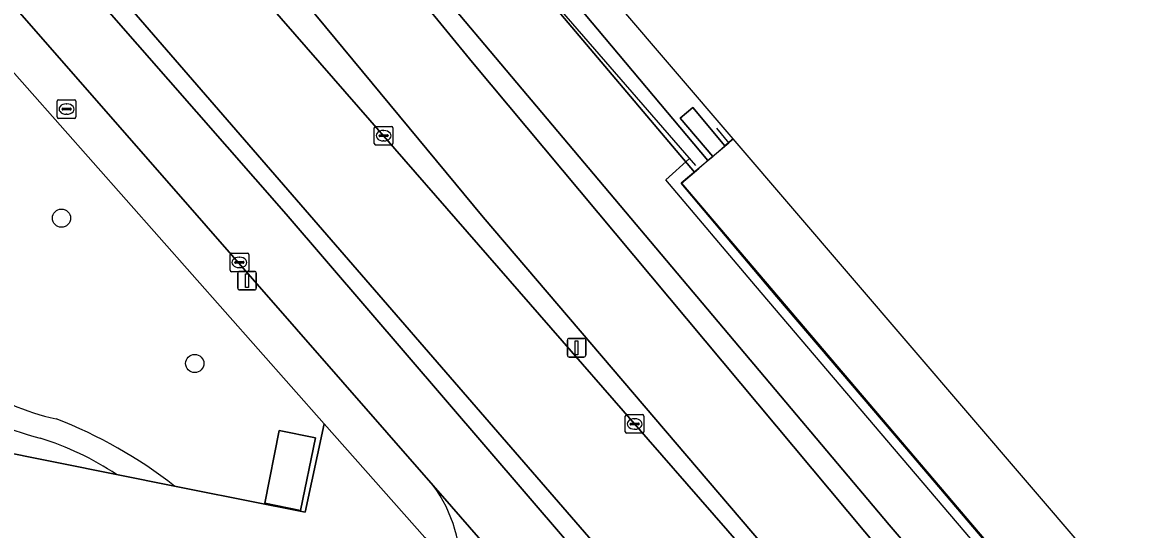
# Model space of a CAD drawing. Extents: x 158793 to 159888, y 384317 to 385256.
# Drawn here: x 159635 to 159695.5, y 384760.5 to 384787.7 of the extents above; entities that cross this region are included whole.
import ezdxf

# ---------------------------------------------------------------- set-up
doc = ezdxf.new("R2010")
doc.units = 0
for name, color, linetype in [('IMGEO_Boom', 7, 'Continuous'), ('IMGEO_Fietspad_gesloten', 7, 'Continuous'), ('IMGEO_Grasland_overig', 7, 'Continuous'), ('IMGEO_Groenvoorziening', 7, 'Continuous'), ('IMGEO_Hek', 7, 'Continuous'), ('IMGEO_Kolk', 7, 'Continuous'), ('IMGEO_Lichtmast', 7, 'Continuous'), ('IMGEO_Muur', 7, 'Continuous'), ('IMGEO_Perron', 7, 'Continuous'), ('IMGEO_Rijbaan_lokaal_gesloten', 7, 'Continuous'), ('IMGEO_Rijbaan_lokaal_open', 7, 'Continuous'), ('IMGEO_Spoorbaan_halfverhard', 7, 'Continuous'), ('IMGEO_Terreindeel_gesloten', 7, 'Continuous'), ('IMGEO_Verkeerseiland_open', 7, 'Continuous'), ('IMGEO_Voetpad_op_trap', 7, 'Continuous'), ('IMGEO_Voetpad_open', 7, 'Continuous')]:
    doc.layers.add(name, color=color, linetype=linetype)

msp = doc.modelspace()

# ---------------------------------------------------------------- linework, layer by layer
at = {"layer": 'IMGEO_Boom'}
for centre in [(159637.095, 384777.245), (159644.247, 384769.448)]:
    msp.add_circle(centre, 0.489, dxfattribs=at)
at = {"layer": 'IMGEO_Fietspad_gesloten'}
for points in [[(159594.107, 384832.049), (159599.922, 384828.238), (159606.9, 384820.341), (159619.092, 384806.285), (159644.852, 384776.828), (159657.044, 384762.896), (159658.021, 384761.779), (159660.441, 384758.995), (159668.279, 384750), (159672.921, 384744.672), (159676.456, 384740.613), (159699.214, 384714.481), (159711.945, 384699.797), (159724.157, 384685.825), (159738.092, 384669.819)], [(159741.572, 384670.966), (159698.66, 384720.233), (159692.707, 384727.03), (159672.738, 384749.959), (159649.153, 384777.465), (159603.16, 384829.929)]]:
    msp.add_lwpolyline(points, dxfattribs=at)
at = {"layer": 'IMGEO_Grasland_overig'}
for points in [[(159508.186, 384960.258), (159630.789, 384812.222), (159659.717, 384777.293), (159686.785, 384745.578), (159687.672, 384746.41), (159690.418, 384743.199), (159689.55, 384742.43), (159691.041, 384740.633), (159692.544, 384738.902), (159821.851, 384589.975)], [(159726.849, 384706.57), (159720.76, 384713.709), (159702.99, 384734.051), (159702.215, 384735.071), (159686.94, 384752.346), (159659.145, 384785.598), (159646.761, 384800.75), (159634.351, 384815.605), (159626.705, 384824.394), (159618.755, 384834.163), (159606.728, 384848.536), (159594.913, 384863.261), (159582.646, 384877.403), (159569.584, 384893.35), (159563.433, 384900.786), (159560.463, 384898.349), (159559.702, 384899.276), (159562.668, 384901.71), (159554.681, 384911.365), (159540.039, 384928.759), (159528.546, 384943.134)], [(159843.554, 384576.997), (159713.025, 384728.986), (159685.405, 384761.4), (159670.365, 384779.124), (159671.056, 384779.718), (159652.504, 384801.684), (159607.719, 384855.428), (159585.637, 384882.125), (159567.394, 384904.037), (159564.321, 384901.515), (159576.678, 384886.554), (159588.571, 384872.366), (159608.817, 384847.839), (159619.412, 384835.299), (159633.338, 384818.502), (159645.945, 384803.015), (159681.512, 384760.791), (159699.488, 384739.863), (159708.105, 384729.589), (159716.261, 384720.485), (159739.398, 384693.269)], [(159699.488, 384739.863), (159681.512, 384760.791), (159645.945, 384803.015), (159633.338, 384818.502), (159619.412, 384835.299), (159608.817, 384847.839), (159588.571, 384872.366), (159576.678, 384886.554), (159564.321, 384901.515), (159563.433, 384900.786), (159569.584, 384893.35), (159582.646, 384877.403), (159594.913, 384863.261), (159606.728, 384848.536), (159618.755, 384834.163), (159626.705, 384824.394), (159634.351, 384815.605), (159646.761, 384800.75), (159659.145, 384785.598), (159686.94, 384752.346), (159702.215, 384735.071)]]:
    msp.add_lwpolyline(points, dxfattribs=at)
at = {"layer": 'IMGEO_Groenvoorziening'}
for points in [[(159521.522, 384942.521), (159537.859, 384922.752), (159540.143, 384919.989), (159550.552, 384907.406), (159564.863, 384890.245), (159577.708, 384874.837), (159579.078, 384873.223), (159582.971, 384868.62), (159586.343, 384864.691), (159586.223, 384862.169), (159630.224, 384811.714), (159643.261, 384796.764), (159642.056, 384795.807), (159654.378, 384781.669), (159667.847, 384766.2), (159680.659, 384751.508), (159681.97, 384750), (159686.688, 384744.57), (159687.204, 384745.085), (159687.011, 384745.312), (159686.785, 384745.578), (159659.717, 384777.293), (159630.789, 384812.222), (159508.186, 384960.258)], [(159643.16, 384762.871), (159644.05, 384762.693), (159650.178, 384761.463), (159651.189, 384766.204), (159633.463, 384786.25)], [(159606.957, 384773.466), (159606.316, 384770.264), (159640.052, 384763.495)]]:
    msp.add_lwpolyline(points, dxfattribs=at)
msp.add_lwpolyline([(159649.929, 384761.562), (159648.001, 384761.948), (159648.77, 384765.849), (159650.73, 384765.463)], close=True, dxfattribs=at)
for centre, radius, start, end in [((159639.152, 384778.336), 13.287, 158.76642, 256.05931), ((159639.334, 384778.484), 12.268, 164.94369, 258.08677), ((159627.723, 384743.087), 25.094, 52.036, 68.78916), ((159631.048, 384749.805), 16.386, 56.66507, 72.58734)]:
    msp.add_arc(centre, radius, start, end, dxfattribs=at)
at = {"layer": 'IMGEO_Hek'}
for points in [[(159540.858, 384936.397), (159547.185, 384928.671), (159563.152, 384909.374), (159566.715, 384905.032), (159567.477, 384904.104), (159567.903, 384903.585), (159575.829, 384893.965), (159578.992, 384890.053), (159580.597, 384888.161), (159585.637, 384882.125), (159594.987, 384870.844), (159606.222, 384857.404), (159617.389, 384843.961), (159622.172, 384838.201), (159652.634, 384801.745), (159655.845, 384797.91), (159660.655, 384792.157), (159663.919, 384788.359), (159671.111, 384780.076)], [(159672.233, 384782.072), (159672.894, 384781.266), (159670.342, 384779.129)], [(159731.082, 384707.253), (159726.23, 384712.849), (159719.716, 384720.443), (159714.798, 384726.168), (159709.941, 384731.829), (159705.032, 384737.565), (159700.438, 384742.98), (159695.516, 384748.738), (159679.241, 384767.846), (159674.331, 384773.606), (159669.529, 384779.308), (159670.794, 384780.441)], [(159734.704, 384703.729), (159725.475, 384714.397), (159716.443, 384724.957), (159708.271, 384734.444), (159700.421, 384743.714), (159690.553, 384755.316), (159682.343, 384764.966), (159675.486, 384773.023), (159670.342, 384779.129)]]:
    msp.add_lwpolyline(points, dxfattribs=at)
at = {"layer": 'IMGEO_Kolk'}
for p, q in [((159636.941, 384783.6), (159637.793, 384783.6)), ((159636.866, 384782.674), (159636.866, 384783.526)), ((159637.125, 384783.094), (159637.125, 384783.106)), ((159637.563, 384783.057), (159637.165, 384783.057)), ((159637.168, 384783.143), (159637.566, 384783.143)), ((159637.354, 384783.38), (159637.379, 384783.38)), ((159637.609, 384783.106), (159637.609, 384783.094)), ((159637.867, 384783.526), (159637.867, 384782.674)), ((159637.793, 384782.6), (159636.941, 384782.6)), ((159637.377, 384782.82), (159637.352, 384782.82)), ((159653.878, 384781.244), (159653.878, 384782.096)), ((159653.953, 384782.17), (159654.805, 384782.17)), ((159654.366, 384781.95), (159654.391, 384781.95)), ((159654.879, 384782.096), (159654.879, 384781.244)), ((159654.137, 384781.664), (159654.137, 384781.676)), ((159654.575, 384781.627), (159654.177, 384781.627)), ((159654.18, 384781.713), (159654.578, 384781.713)), ((159654.389, 384781.39), (159654.364, 384781.39)), ((159654.621, 384781.676), (159654.621, 384781.664)), ((159654.805, 384781.17), (159653.953, 384781.17)), ((159646.142, 384774.446), (159646.142, 384775.298)), ((159646.217, 384775.372), (159647.069, 384775.372)), ((159646.63, 384775.152), (159646.655, 384775.152)), ((159647.143, 384775.298), (159647.143, 384774.446)), ((159646.401, 384774.866), (159646.401, 384774.878)), ((159646.839, 384774.829), (159646.441, 384774.829)), ((159646.444, 384774.915), (159646.842, 384774.915)), ((159646.653, 384774.592), (159646.628, 384774.592)), ((159646.885, 384774.878), (159646.885, 384774.866)), ((159647.069, 384774.372), (159646.217, 384774.372)), ((159667.421, 384766.701), (159668.273, 384766.701)), ((159667.346, 384765.775), (159667.346, 384766.627)), ((159667.605, 384766.195), (159667.605, 384766.207)), ((159668.043, 384766.158), (159667.645, 384766.158)), ((159667.648, 384766.244), (159668.046, 384766.244)), ((159667.834, 384766.481), (159667.859, 384766.481)), ((159668.089, 384766.207), (159668.089, 384766.195)), ((159668.347, 384766.627), (159668.347, 384765.775)), ((159668.273, 384765.701), (159667.421, 384765.701)), ((159667.857, 384765.921), (159667.832, 384765.921))]:
    msp.add_line(p, q, dxfattribs=at)
for points in [[(159636.941, 384783.6), (159637.793, 384783.6)], [(159636.866, 384782.674), (159636.866, 384783.526)], [(159637.867, 384783.526), (159637.867, 384782.674)], [(159637.793, 384782.6), (159636.941, 384782.6)], [(159653.878, 384781.244), (159653.878, 384782.096)], [(159653.953, 384782.17), (159654.805, 384782.17)], [(159654.879, 384782.096), (159654.879, 384781.244)], [(159654.805, 384781.17), (159653.953, 384781.17)], [(159646.142, 384774.446), (159646.142, 384775.298)], [(159646.217, 384775.372), (159647.069, 384775.372)], [(159647.143, 384775.298), (159647.143, 384774.446)], [(159647.069, 384774.372), (159646.217, 384774.372)], [(159667.421, 384766.701), (159668.273, 384766.701)], [(159667.346, 384765.775), (159667.346, 384766.627)], [(159668.347, 384766.627), (159668.347, 384765.775)], [(159668.273, 384765.701), (159667.421, 384765.701)]]:
    msp.add_lwpolyline(points, dxfattribs=at)
for centre, radius, start, end in [((159636.943, 384783.524), 0.0765, 91.55205, 178.44795), ((159636.943, 384783.524), 0.0765, 91.55205, 178.44795), ((159637.791, 384783.524), 0.0765, 1.55205, 88.44795), ((159637.791, 384783.524), 0.0765, 1.55205, 88.44795), ((159637.165, 384783.103), 0.0403, 85.87752, 175.75265), ((159637.162, 384783.093), 0.0366, 178.93798, 274.71019), ((159637.566, 384783.1), 0.043, 264.86636, 352.45326), ((159637.57, 384783.105), 0.0386, 1.73085, 96.63898), ((159636.943, 384782.676), 0.0765, 181.55205, 268.44795), ((159636.943, 384782.676), 0.0765, 181.55205, 268.44795), ((159637.791, 384782.676), 0.0765, 271.55205, 358.44795), ((159637.791, 384782.676), 0.0765, 271.55205, 358.44795), ((159653.955, 384782.094), 0.0765, 91.55205, 178.44795), ((159653.955, 384782.094), 0.0765, 91.55205, 178.44795), ((159654.803, 384782.094), 0.0765, 1.55205, 88.44795), ((159654.803, 384782.094), 0.0765, 1.55205, 88.44795), ((159653.955, 384781.246), 0.0765, 181.55205, 268.44795), ((159653.955, 384781.246), 0.0765, 181.55205, 268.44795), ((159654.177, 384781.673), 0.0403, 85.87752, 175.75265), ((159654.174, 384781.663), 0.0366, 178.93798, 274.71019), ((159654.578, 384781.67), 0.043, 264.86636, 352.45326), ((159654.582, 384781.675), 0.0386, 1.73085, 96.63898), ((159654.803, 384781.246), 0.0765, 271.55205, 358.44795), ((159654.803, 384781.246), 0.0765, 271.55205, 358.44795), ((159646.219, 384775.296), 0.0765, 91.55205, 178.44795), ((159646.219, 384775.296), 0.0765, 91.55205, 178.44795), ((159647.067, 384775.296), 0.0765, 1.55205, 88.44795), ((159647.067, 384775.296), 0.0765, 1.55205, 88.44795), ((159646.441, 384774.875), 0.0403, 85.87752, 175.75265), ((159646.438, 384774.865), 0.0366, 178.93798, 274.71019), ((159646.842, 384774.872), 0.043, 264.86636, 352.45326), ((159646.846, 384774.877), 0.0386, 1.73085, 96.63898), ((159646.219, 384774.448), 0.0765, 181.55205, 268.44795), ((159646.219, 384774.448), 0.0765, 181.55205, 268.44795), ((159647.067, 384774.448), 0.0765, 271.55205, 358.44795), ((159647.067, 384774.448), 0.0765, 271.55205, 358.44795), ((159667.423, 384766.625), 0.0765, 91.55205, 178.44795), ((159667.423, 384766.625), 0.0765, 91.55205, 178.44795), ((159668.271, 384766.625), 0.0765, 1.55205, 88.44795), ((159668.271, 384766.625), 0.0765, 1.55205, 88.44795), ((159667.645, 384766.204), 0.0403, 85.87752, 175.75265), ((159667.642, 384766.194), 0.0366, 178.93798, 274.71019), ((159668.046, 384766.201), 0.043, 264.86636, 352.45326), ((159668.05, 384766.206), 0.0386, 1.73085, 96.63898), ((159667.423, 384765.777), 0.0765, 181.55205, 268.44795), ((159667.423, 384765.777), 0.0765, 181.55205, 268.44795), ((159668.271, 384765.777), 0.0765, 271.55205, 358.44795), ((159668.271, 384765.777), 0.0765, 271.55205, 358.44795)]:
    msp.add_arc(centre, radius, start, end, dxfattribs=at)
for centre, major_axis, ratio, start_param, end_param in [((159637.353, 384783.1), (-0.387, 0.002), 0.722429, 4.712389, 7.853982), ((159637.378, 384783.1), (-0.39, 0.002), 0.717154, 1.570796, 4.712389), ((159654.365, 384781.67), (-0.387, 0.002), 0.722429, 4.712389, 7.853982), ((159654.39, 384781.67), (-0.39, 0.002), 0.717154, 1.570796, 4.712389), ((159646.629, 384774.872), (-0.387, 0.002), 0.722429, 4.712389, 7.853982), ((159646.654, 384774.872), (-0.39, 0.002), 0.717154, 1.570796, 4.712389), ((159667.833, 384766.201), (-0.387, 0.002), 0.722429, 4.712389, 7.853982), ((159667.858, 384766.201), (-0.39, 0.002), 0.717154, 1.570796, 4.712389)]:
    msp.add_ellipse(centre, major_axis=major_axis, ratio=ratio, start_param=start_param, end_param=end_param, dxfattribs=at)
at = {"layer": 'IMGEO_Lichtmast'}
for p, q in [((159646.556, 384773.491), (159646.556, 384774.291)), ((159646.556, 384774.291), (159646.556, 384773.491)), ((159646.656, 384774.391), (159647.446, 384774.391)), ((159647.446, 384774.391), (159646.656, 384774.391)), ((159647.546, 384774.291), (159647.546, 384773.491)), ((159647.546, 384773.491), (159647.546, 384774.291)), ((159647.446, 384773.391), (159646.656, 384773.391)), ((159646.656, 384773.391), (159647.446, 384773.391)), ((159664.237, 384769.892), (159664.237, 384770.692)), ((159664.237, 384770.692), (159664.237, 384769.892)), ((159664.337, 384770.792), (159665.127, 384770.792)), ((159665.127, 384770.792), (159664.337, 384770.792)), ((159665.227, 384770.692), (159665.227, 384769.892)), ((159665.227, 384769.892), (159665.227, 384770.692)), ((159665.127, 384769.792), (159664.337, 384769.792)), ((159664.337, 384769.792), (159665.127, 384769.792))]:
    msp.add_line(p, q, dxfattribs=at)
for points in [[(159646.976, 384774.266), (159647.126, 384774.266), (159647.126, 384773.516), (159646.976, 384773.516), (159646.976, 384774.266)], [(159664.657, 384770.667), (159664.807, 384770.667), (159664.807, 384769.917), (159664.657, 384769.917), (159664.657, 384770.667)]]:
    msp.add_lwpolyline(points, dxfattribs=at)
for centre, start, end in [((159646.656, 384774.291), 90, 180), ((159646.656, 384774.291), 90, 180), ((159647.446, 384774.291), 0, 90), ((159647.446, 384774.291), 360, 90), ((159646.656, 384773.491), 180, 270), ((159646.656, 384773.491), 180, 270), ((159647.446, 384773.491), 270, 0), ((159647.446, 384773.491), 270, 0), ((159664.337, 384770.692), 90, 180), ((159664.337, 384770.692), 90, 180), ((159665.127, 384770.692), 0, 90), ((159665.127, 384770.692), 360, 90), ((159664.337, 384769.892), 180, 270), ((159664.337, 384769.892), 180, 270), ((159665.127, 384769.892), 270, 0), ((159665.127, 384769.892), 270, 0)]:
    msp.add_arc(centre, 0.1, start, end, dxfattribs=at)
at = {"layer": 'IMGEO_Muur'}
msp.add_lwpolyline([(159671.056, 384779.718), (159670.365, 384779.124), (159713.025, 384728.986), (159842.606, 384578.109), (159846.161, 384573.938), (159845.787, 384573.606), (159853.257, 384564.81)], dxfattribs=at)
at = {"layer": 'IMGEO_Perron'}
msp.add_lwpolyline([(159673.132, 384781.501), (159672.69, 384781.121), (159672.039, 384780.561), (159671.776, 384780.336), (159671.287, 384779.916), (159671.056, 384779.718), (159670.365, 384779.124), (159685.405, 384761.4), (159713.025, 384728.986), (159843.554, 384576.997), (159846.161, 384573.938), (159845.787, 384573.606), (159846.945, 384572.233), (159849.123, 384574.1), (159848.897, 384574.367), (159849.052, 384574.499), (159849.699, 384575.05), (159849.832, 384575.163)], close=True, dxfattribs=at)
at = {"layer": 'IMGEO_Rijbaan_lokaal_gesloten'}
msp.add_lwpolyline([(159675.2, 384741.577), (159676.456, 384740.613), (159672.921, 384744.672), (159668.279, 384750), (159660.441, 384758.995), (159658.021, 384761.779), (159657.044, 384762.896)], dxfattribs=at)
msp.add_arc((159650.955, 384758.426), 7.553, 356.33889, 36.28102, dxfattribs=at)
at = {"layer": 'IMGEO_Rijbaan_lokaal_open'}
msp.add_lwpolyline([(159719.671, 384706.649), (159704.087, 384724.537), (159697.874, 384731.75), (159692.783, 384737.557), (159688.296, 384742.72), (159686.688, 384744.57), (159681.97, 384750), (159680.659, 384751.508), (159667.847, 384766.2), (159654.378, 384781.669), (159642.056, 384795.807), (159637.619, 384792.201), (159674.222, 384749.931), (159698.84, 384721.678), (159742.29, 384671.686)], dxfattribs=at)
at = {"layer": 'IMGEO_Spoorbaan_halfverhard'}
msp.add_lwpolyline([(159543.418, 384934.616), (159570.742, 384901.461), (159586.252, 384882.677), (159610.866, 384853.123), (159618.463, 384843.803), (159671.776, 384780.336), (159672.039, 384780.561), (159670.288, 384782.617), (159670.962, 384783.176), (159672.69, 384781.121), (159673.132, 384781.501), (159629.688, 384832.232), (159424.407, 385079.936)], dxfattribs=at)
at = {"layer": 'IMGEO_Terreindeel_gesloten'}
msp.add_lwpolyline([(159528.041, 384951.662), (159564.887, 384907.048), (159566.627, 384904.959), (159567.394, 384904.037), (159585.637, 384882.125), (159607.719, 384855.428), (159652.504, 384801.684), (159671.056, 384779.718), (159671.287, 384779.916), (159671.776, 384780.336), (159618.463, 384843.803), (159610.866, 384853.123), (159586.252, 384882.677), (159570.742, 384901.461), (159543.418, 384934.616)], dxfattribs=at)
at = {"layer": 'IMGEO_Verkeerseiland_open'}
for points in [[(159583.472, 384852.569), (159591.384, 384843.361), (159603.16, 384829.929), (159649.153, 384777.465), (159672.738, 384749.959), (159692.707, 384727.03), (159698.66, 384720.233), (159741.572, 384670.966)], [(159742.426, 384671.496), (159742.29, 384671.686), (159698.84, 384721.678), (159674.222, 384749.931), (159637.619, 384792.201), (159625.102, 384806.539), (159624.825, 384806.857), (159610.989, 384822.757)]]:
    msp.add_lwpolyline(points, dxfattribs=at)
at = {"layer": 'IMGEO_Voetpad_op_trap'}
msp.add_lwpolyline([(159672.69, 384781.121), (159670.962, 384783.176), (159670.288, 384782.617), (159672.039, 384780.561)], close=True, dxfattribs=at)
at = {"layer": 'IMGEO_Voetpad_open'}
for points in [[(159577.082, 384847.291), (159578.943, 384845.121), (159578.971, 384845.088), (159579.901, 384844.003), (159579.926, 384843.974), (159588.53, 384833.896), (159592.361, 384830.81), (159597.622, 384827.422), (159598.824, 384826.042), (159604.729, 384819.259), (159627.663, 384792.824), (159633.463, 384786.25), (159651.189, 384766.204), (159656.584, 384760.103), (159658.493, 384757.944)], [(159657.044, 384762.896), (159644.852, 384776.828), (159619.092, 384806.285)], [(159656.584, 384760.103), (159651.189, 384766.204), (159650.178, 384761.463), (159644.05, 384762.693), (159643.16, 384762.871), (159640.052, 384763.495), (159606.316, 384770.264)], [(159640.052, 384763.495), (159643.16, 384762.871)]]:
    msp.add_lwpolyline(points, dxfattribs=at)
msp.add_lwpolyline([(159649.929, 384761.562), (159650.73, 384765.463), (159648.77, 384765.849), (159648.001, 384761.948)], close=True, dxfattribs=at)
for centre, radius, start, end in [((159639.152, 384778.336), 13.287, 158.76642, 256.05931), ((159639.334, 384778.484), 12.268, 164.94369, 258.08677), ((159627.723, 384743.087), 25.094, 52.036, 68.78916), ((159631.048, 384749.805), 16.386, 56.66507, 72.58734), ((159650.955, 384758.426), 7.553, 356.33889, 36.28102)]:
    msp.add_arc(centre, radius, start, end, dxfattribs=at)

doc.saveas('drawing.dxf')
